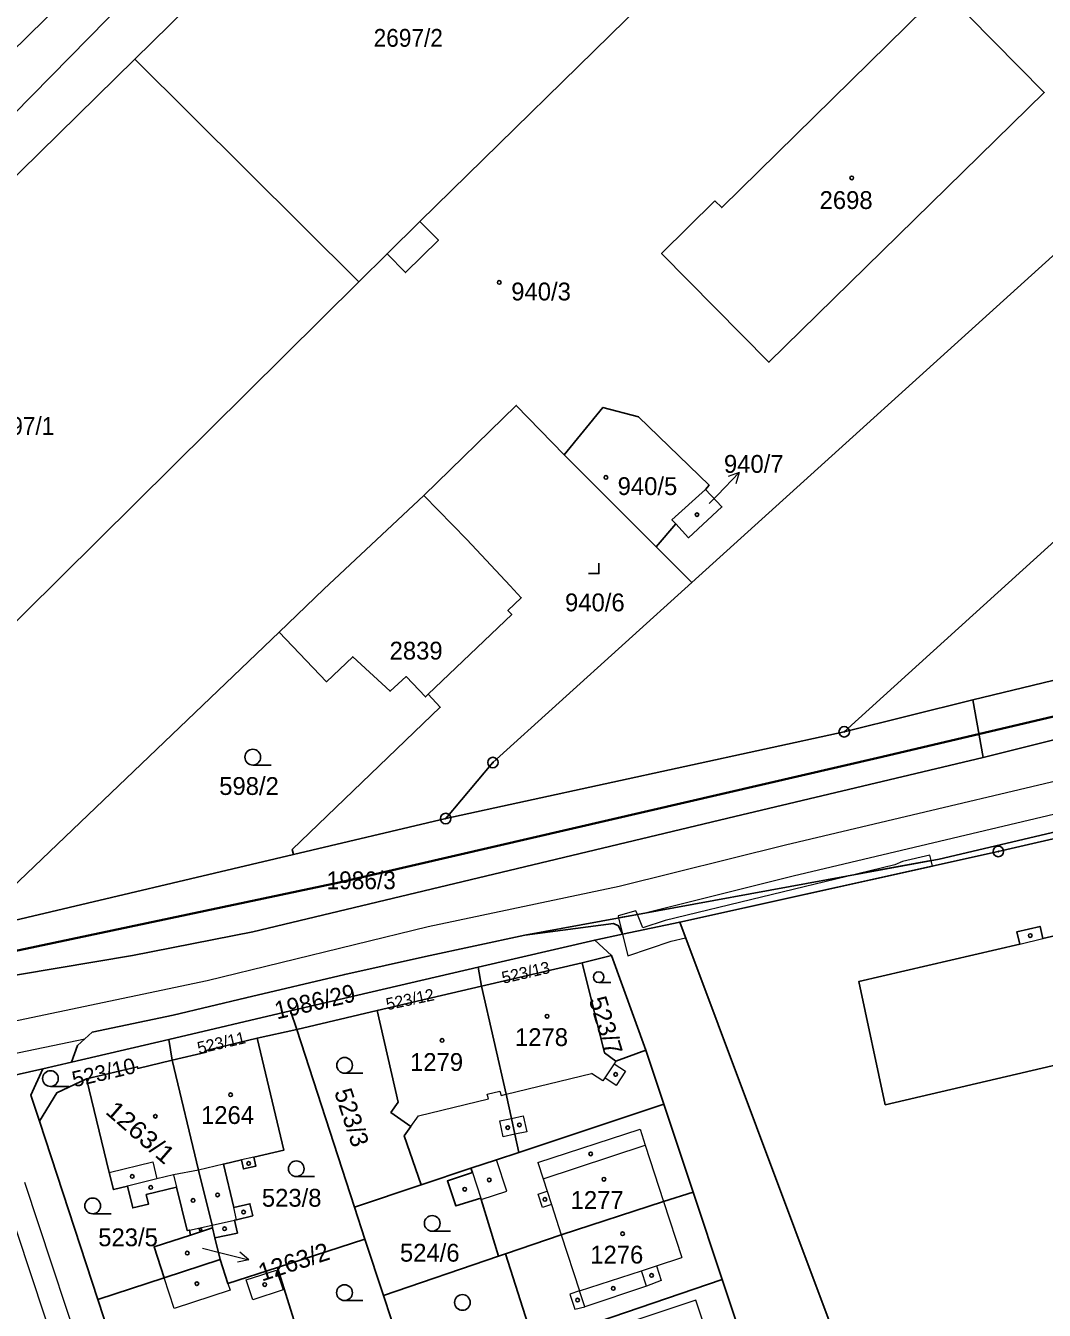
# Model space of a CAD drawing. Extents: x -679733 to -673243, y -1075091 to -1066557.
# Drawn here: x -675537.4 to -675440.2, y -1071477.5 to -1071355 of the extents above; entities that cross this region are included whole.
import ezdxf
from ezdxf.enums import TextEntityAlignment as Align

# ---------------------------------------------------------------- set-up
doc = ezdxf.new("R2010")
doc.units = 0
doc.header["$LTSCALE"] = 0.68
for name, color, linetype, lineweight in [('1', 7, 'Continuous', 25), ('13', 7, 'Continuous', 13), ('3', 7, 'Continuous', 25), ('4', 7, 'Continuous', 13), ('5', 7, 'Continuous', 25), ('6', 7, 'Continuous', 35), ('7', 7, 'Continuous', 13), ('8', 7, 'Continuous', 25)]:
    doc.layers.add(name, color=color, linetype=linetype, lineweight=lineweight)
doc.layers.add('2', color=7, linetype='Continuous')

msp = doc.modelspace()

# ---------------------------------------------------------------- linework, layer by layer
at = {"layer": '1'}
for p, q in [((-675505.59, -1071379.42), (-675526.95, -1071358.18)), ((-675473.8, -1071408.08), (-675431.49, -1071369.79)), ((-675485.98, -1071395.9), (-675477.21, -1071404.67)), ((-675477.21, -1071404.67), (-675473.8, -1071408.08)), ((-675459.27, -1071422.32), (-675447, -1071419.28)), ((-675459.27, -1071422.32), (-675497.29, -1071430.59)), ((-675511.82, -1071434.03), (-675497.29, -1071430.59)), ((-675483.07, -1071442.19), (-675494.18, -1071444.78)), ((-675484.26, -1071444.35), (-675493.86, -1071446.58)), ((-675493.86, -1071446.58), (-675503.84, -1071448.9)), ((-675511.5, -1071450.72), (-675515.26, -1071451.55)), ((-675523.7, -1071451.65), (-675532.98, -1071453.81)), ((-675535.71, -1071454.45), (-675532.98, -1071453.81)), ((-675521.64, -1071470.31), (-675519.53, -1071469.62)), ((-675519.31, -1071470.59), (-675518.81, -1071472.65)), ((-675524.14, -1071474.39), (-675518.81, -1071472.65)), ((-675492.24, -1071472.33), (-675491.57, -1071472.1)), ((-675491.57, -1071472.1), (-675488.84, -1071480.68))]:
    msp.add_line(p, q, dxfattribs=at)
for points in [[(-675526.95, -1071358.18), (-675471.63, -1071303.92), (-675463.67, -1071312.04), (-675462.11, -1071313.51), (-675466.41, -1071317.67), (-675464.52, -1071319.61), (-675469.17, -1071324.16), (-675472.53, -1071320.73), (-675486.76, -1071334.69), (-675473.64, -1071348.05), (-675477.08, -1071351.42), (-675499.74, -1071373.64), (-675497.98, -1071375.43), (-675501.13, -1071378.52), (-675502.88, -1071376.73), (-675505.59, -1071379.42)], [(-675341.09, -1071322.13), (-675401.96, -1071372.38), (-675437.45, -1071402.56), (-675459.27, -1071422.32)], [(-675585.45, -1071409.38), (-675574.03, -1071398.58), (-675560.09, -1071385.35), (-675513.42, -1071337.89), (-675512.29, -1071336.76)], [(-675527.27, -1071346.26), (-675555.35, -1071373.77), (-675554.33, -1071374.79), (-675568.82, -1071389.07), (-675572.11, -1071392.3), (-675583.86, -1071380.51), (-675597.05, -1071392.84), (-675597.58, -1071392.39), (-675598.61, -1071393.62), (-675599.53, -1071392.85), (-675604.57, -1071388.65), (-675598.26, -1071381.37), (-675596.33, -1071379.14), (-675593.53, -1071381.57), (-675585.04, -1071373.75), (-675585.39, -1071373.41), (-675584.34, -1071372.35), (-675587.21, -1071369.39), (-675574.87, -1071357.28), (-675575.36, -1071356.79), (-675581.51, -1071350.55)], [(-675505.59, -1071379.42), (-675541.13, -1071414.59), (-675550.25, -1071405.29), (-675563.81, -1071418.28), (-675565.65, -1071420.21), (-675577.74, -1071408.01), (-675575.99, -1071406.29), (-675526.95, -1071358.18)], [(-675217.92, -1071371.53), (-675301.86, -1071390.93), (-675303.44, -1071391.29), (-675315.55, -1071394.09), (-675316.79, -1071394.38), (-675340.61, -1071399.88), (-675384.5, -1071409.99), (-675415.03, -1071417), (-675446.03, -1071424.76)], [(-675318.85, -1071389.28), (-675418.33, -1071412.33), (-675447, -1071419.28), (-675446.03, -1071424.76)], [(-675499.38, -1071399.78), (-675490.56, -1071391.2), (-675485.98, -1071395.9)], [(-675485.98, -1071395.9), (-675482.29, -1071391.39), (-675478.91, -1071392.27), (-675472.16, -1071398.81), (-675472.51, -1071399.21)], [(-675472.51, -1071399.21), (-675470.94, -1071400.87), (-675474.11, -1071403.81), (-675475.34, -1071402.5), (-675477.21, -1071404.67)], [(-675475.34, -1071402.5), (-675475.71, -1071402.1), (-675472.51, -1071399.21)], [(-675513.17, -1071412.82), (-675508.91, -1071408.71), (-675499.38, -1071399.78)], [(-675498.96, -1071418.74), (-675490.99, -1071411.14), (-675491.35, -1071410.76), (-675490.08, -1071409.53), (-675491.13, -1071408.39), (-675495.26, -1071403.99), (-675499.38, -1071399.78)], [(-675497.29, -1071430.59), (-675492.78, -1071425.25), (-675473.8, -1071408.08)], [(-675557.81, -1071442.19), (-675542.4, -1071440.74), (-675513.17, -1071412.82)], [(-675498.96, -1071418.74), (-675499.22, -1071418.99), (-675501.07, -1071417.05), (-675502.59, -1071418.45), (-675506.16, -1071415.16), (-675508.66, -1071417.55), (-675513.17, -1071412.82)], [(-675511.82, -1071434.03), (-675511.93, -1071433.55), (-675497.81, -1071419.97), (-675498.96, -1071418.74)], [(-675446.03, -1071424.76), (-675469.71, -1071430.4), (-675515.7, -1071441.38), (-675527.18, -1071443.66), (-675537.94, -1071445.45), (-675549.16, -1071447.47), (-675554.65, -1071448.24)], [(-675489.73, -1071441.71), (-675450.2, -1071434.45), (-675407.75, -1071424.49)], [(-675410.77, -1071425.95), (-675444.57, -1071433.73), (-675474.96, -1071440.46)], [(-675542.4, -1071440.74), (-675538.99, -1071440.44), (-675511.82, -1071434.03)], [(-675480.42, -1071441.62), (-675480.8, -1071440.81), (-675481.29, -1071440.61), (-675489.73, -1071441.71)], [(-675451.19, -1071504.5), (-675451.57, -1071502.94), (-675456.67, -1071489.28), (-675474.96, -1071440.46), (-675480.42, -1071441.62), (-675483.07, -1071442.19), (-675481.46, -1071443.65)], [(-675532.98, -1071453.81), (-675532.42, -1071452.22), (-675531.02, -1071450.98), (-675523.3, -1071449.33), (-675516.35, -1071447.69), (-675506.92, -1071445.45), (-675499.23, -1071443.76), (-675489.73, -1071441.71)], [(-675478.2, -1071452.69), (-675481.46, -1071443.65), (-675484.26, -1071444.35)], [(-675493.86, -1071446.58), (-675494.18, -1071444.78), (-675512.08, -1071448.94)], [(-675478.2, -1071452.69), (-675481.07, -1071453.72), (-675482.13, -1071452.95), (-675484.26, -1071444.35)], [(-675493.86, -1071446.58), (-675491.51, -1071456.89), (-675491.01, -1071459.19), (-675490.68, -1071460.7), (-675490.31, -1071462.43), (-675476.48, -1071457.83), (-675478.2, -1071452.69)], [(-675511.5, -1071450.72), (-675512.08, -1071448.94), (-675523.7, -1071451.65), (-675523.37, -1071453.64)], [(-675503.84, -1071448.9), (-675511.5, -1071450.72), (-675506, -1071467.65), (-675499.63, -1071465.53)], [(-675503.84, -1071448.9), (-675501.81, -1071457.64), (-675502.51, -1071458.62), (-675500.61, -1071459.96), (-675501.25, -1071460.86), (-675499.63, -1071465.53), (-675494.88, -1071463.95)], [(-675515.26, -1071451.55), (-675520.14, -1071452.71), (-675520.11, -1071452.86), (-675523.37, -1071453.64)], [(-675519.31, -1071470.59), (-675517.16, -1071470.12), (-675517.43, -1071468.89), (-675517.23, -1071468.85), (-675515.7, -1071468.48), (-675515.97, -1071467.33), (-675517.5, -1071467.69), (-675518.49, -1071463.55), (-675516.78, -1071463.15), (-675516.59, -1071464.01), (-675515.4, -1071463.73), (-675515.59, -1071462.88), (-675512.72, -1071462.21), (-675515.26, -1071451.55)], [(-675535.71, -1071454.45), (-675541.55, -1071455.76), (-675541.77, -1071455.08), (-675545.77, -1071456.13), (-675516.76, -1071546.43)], [(-675536.03, -1071459.44), (-675536.87, -1071456.97), (-675535.71, -1071454.45)], [(-675523.37, -1071453.64), (-675526.66, -1071454.42), (-675526.7, -1071454.27), (-675531.55, -1071455.43)], [(-675523.37, -1071453.64), (-675520.88, -1071464.11), (-675519.58, -1071469.36), (-675519.53, -1071469.62), (-675519.31, -1071470.59)], [(-675531.55, -1071455.43), (-675534.39, -1071456.74), (-675536.03, -1071459.44)], [(-675531.55, -1071455.43), (-675529.39, -1071464.34), (-675528.99, -1071465.97), (-675527.65, -1071465.65), (-675527.15, -1071467.73), (-675525.63, -1071467.36), (-675525.85, -1071466.45), (-675522.96, -1071465.74), (-675521.95, -1071469.88), (-675521.74, -1071469.84), (-675521.64, -1071470.31)], [(-675476.48, -1071457.83), (-675473.68, -1071466.22), (-675470.9, -1071474.54), (-675468.1, -1071482.94), (-675465.36, -1071491.14), (-675464.4, -1071494.01)], [(-675487.09, -1071524.59), (-675507.86, -1071540.92), (-675509.69, -1071539.98), (-675513.33, -1071528.87), (-675516.64, -1071518.75), (-675519.9, -1071508.81), (-675523.2, -1071498.71), (-675526.45, -1071488.78), (-675530.48, -1071476.47), (-675536.03, -1071459.44)], [(-675494.88, -1071463.95), (-675492.45, -1071463.14), (-675490.31, -1071462.43)], [(-675492.24, -1071472.33), (-675493.89, -1071466.93), (-675493.94, -1071466.79), (-675496.33, -1071467.54), (-675497.13, -1071465.15), (-675494.74, -1071464.36), (-675494.88, -1071463.95)], [(-675473.68, -1071466.22), (-675476.5, -1071467.12), (-675486.26, -1071470.29), (-675491.57, -1071472.1)], [(-675513.34, -1071473.41), (-675505, -1071470.71), (-675506, -1071467.65)], [(-675521.64, -1071470.31), (-675525.1, -1071471.45), (-675524.14, -1071474.39), (-675530.48, -1071476.47)], [(-675505, -1071470.71), (-675503.22, -1071476.07), (-675492.24, -1071472.33)], [(-675518.81, -1071472.65), (-675518.06, -1071474.94), (-675513.34, -1071473.41)], [(-675510.18, -1071483.26), (-675511.3, -1071479.94), (-675513.34, -1071473.41)], [(-675470.9, -1071474.54), (-675486.66, -1071479.94), (-675488.84, -1071480.68)], [(-675510.18, -1071483.26), (-675501.75, -1071480.53), (-675503.22, -1071476.07)]]:
    msp.add_lwpolyline(points, dxfattribs=at)
for points in [[(-675471.6, -1071371.68), (-675470.96, -1071372.32), (-675449.83, -1071351.55), (-675440.19, -1071361.34), (-675466.46, -1071387.08), (-675476.69, -1071376.71)], [(-675419.13, -1071449.43), (-675416.85, -1071448.91), (-675419.57, -1071437.22), (-675421.85, -1071437.74), (-675440.31, -1071442.04), (-675440.58, -1071440.88), (-675442.79, -1071441.39), (-675442.51, -1071442.56), (-675457.89, -1071446.14), (-675455.35, -1071457.88)]]:
    msp.add_lwpolyline(points, close=True, dxfattribs=at)
at = {"layer": '13'}
for points in [[(-675539.5, -1071453.23), (-675531.71, -1071451.6), (-675531.02, -1071450.98), (-675523.3, -1071449.33), (-675516.35, -1071447.69), (-675506.92, -1071445.45), (-675499.23, -1071443.76), (-675489.73, -1071441.71), (-675478.5, -1071439.65), (-675464.14, -1071436.05), (-675390.6, -1071418.63), (-675374.55, -1071414.8), (-675375.25, -1071411.88), (-675391.3, -1071415.71), (-675464.86, -1071433.13), (-675480.75, -1071437.08), (-675498.95, -1071440.92), (-675520.05, -1071446.07), (-675541.71, -1071450.63)], [(-675539.51, -1071466.09), (-675532.95, -1071485.89), (-675530.04, -1071494.61), (-675526.28, -1071505.95), (-675523.1, -1071515.9), (-675519.85, -1071525.63), (-675515.63, -1071537.94), (-675512.89, -1071546.44), (-675511.64, -1071546.44), (-675508.47, -1071546.87), (-675507.8, -1071545.66), (-675507.05, -1071545.36), (-675507.81, -1071543.41), (-675509.28, -1071543.98), (-675510.21, -1071545.67), (-675510.76, -1071545.82), (-675513.53, -1071537.24), (-675517.75, -1071524.91), (-675520.98, -1071515.22), (-675524.16, -1071505.27), (-675527.94, -1071493.91), (-675530.85, -1071485.19), (-675537.43, -1071465.31)]]:
    msp.add_lwpolyline(points, dxfattribs=at)
for points in [[(-675474.96, -1071440.46), (-675450.86, -1071435.12), (-675450.98, -1071434.59), (-675457.98, -1071435.88), (-675476.34, -1071440.32), (-675478.47, -1071441.02), (-675478.99, -1071439.74), (-675480.79, -1071440.07), (-675480.42, -1071441.62), (-675479.92, -1071443.67), (-675475.78, -1071442.3), (-675474.4, -1071441.97)], [(-675457.98, -1071435.88), (-675453.39, -1071435.04), (-675450.98, -1071434.59), (-675451.09, -1071434.1), (-675453.71, -1071434.68), (-675454.43, -1071435.02)], [(-675480.79, -1071440.07), (-675478.99, -1071439.74), (-675479.14, -1071439.38), (-675480.84, -1071439.88)]]:
    msp.add_lwpolyline(points, close=True, dxfattribs=at)
at = {"layer": '3'}
for p, q in [((-675515.693, -1071425.49), (-675513.943, -1071425.49)), ((-675482.695, -1071446.22), (-675481.523, -1071446.22)), ((-675506.933, -1071454.88), (-675505.183, -1071454.88)), ((-675534.993, -1071456.14), (-675533.243, -1071456.14)), ((-675511.543, -1071464.74), (-675509.793, -1071464.74)), ((-675530.963, -1071468.28), (-675529.213, -1071468.28)), ((-675498.573, -1071469.95), (-675496.823, -1071469.95)), ((-675506.943, -1071476.56), (-675505.193, -1071476.56))]:
    msp.add_line(p, q, dxfattribs=at)
msp.add_lwpolyline([(-675483.671, -1071407.23), (-675482.67, -1071407.23), (-675482.67, -1071406.23)], dxfattribs=at)
for centre, radius in [((-675515.6929, -1071424.7398), 0.75), ((-675482.6952, -1071445.7174), 0.5025), ((-675506.9329, -1071454.1298), 0.75), ((-675534.9929, -1071455.3898), 0.75), ((-675511.5429, -1071463.9898), 0.75), ((-675530.9629, -1071467.5298), 0.75), ((-675498.5729, -1071469.1998), 0.75), ((-675506.9429, -1071475.8098), 0.75), ((-675495.6929, -1071476.7398), 0.75)]:
    msp.add_circle(centre, radius, dxfattribs=at)
at = {"layer": '4'}
for p, q in [((-675502.88, -1071376.73), (-675499.74, -1071373.64)), ((-675442.51, -1071442.56), (-675440.31, -1071442.04)), ((-675481.23, -1071453.98), (-675482.11, -1071455.33)), ((-675481.07, -1071453.72), (-675481.23, -1071453.98)), ((-675481.23, -1071453.98), (-675480.14, -1071454.69)), ((-675480.14, -1071454.69), (-675481.03, -1071456.04)), ((-675491.51, -1071456.89), (-675483.39, -1071454.91)), ((-675482.31, -1071455.62), (-675483.39, -1071454.91)), ((-675482.11, -1071455.33), (-675482.31, -1071455.62)), ((-675481.03, -1071456.04), (-675482.11, -1071455.33)), ((-675493.33, -1071456.87), (-675492.12, -1071456.58)), ((-675493.22, -1071457.31), (-675493.33, -1071456.87)), ((-675492.12, -1071456.58), (-675492.01, -1071457.01)), ((-675492.01, -1071457.01), (-675491.51, -1071456.89)), ((-675492.13, -1071459.43), (-675491.01, -1071459.19)), ((-675491.81, -1071460.94), (-675492.13, -1071459.43)), ((-675491.01, -1071459.19), (-675489.89, -1071458.94)), ((-675489.89, -1071458.94), (-675489.56, -1071460.46)), ((-675490.68, -1071460.7), (-675491.81, -1071460.94)), ((-675489.56, -1071460.46), (-675490.68, -1071460.7)), ((-675488.51, -1071463.4), (-675478.75, -1071460.22)), ((-675478.75, -1071460.22), (-675478.25, -1071461.75)), ((-675488, -1071464.94), (-675478.25, -1071461.75)), ((-675478.25, -1071461.75), (-675476.5, -1071467.12)), ((-675529.39, -1071464.34), (-675525.23, -1071463.33)), ((-675525.23, -1071463.33), (-675524.83, -1071464.96)), ((-675515.59, -1071462.88), (-675516.78, -1071463.15)), ((-675491.46, -1071466.12), (-675492.45, -1071463.14)), ((-675523.24, -1071464.58), (-675524.83, -1071464.96)), ((-675520.88, -1071464.11), (-675523.24, -1071464.58)), ((-675523.24, -1071464.58), (-675522.96, -1071465.74)), ((-675518.49, -1071463.55), (-675520.88, -1071464.11)), ((-675494.74, -1071464.36), (-675493.94, -1071466.79)), ((-675488.51, -1071463.4), (-675488, -1071464.94)), ((-675524.83, -1071464.96), (-675527.65, -1071465.65)), ((-675488, -1071464.94), (-675487.61, -1071466.14)), ((-675493.89, -1071466.93), (-675491.46, -1071466.12)), ((-675488.47, -1071466.42), (-675487.61, -1071466.14)), ((-675488.06, -1071467.67), (-675488.47, -1071466.42)), ((-675487.61, -1071466.14), (-675487.2, -1071467.39)), ((-675517.23, -1071468.85), (-675517.5, -1071467.69)), ((-675487.2, -1071467.39), (-675488.06, -1071467.67)), ((-675487.2, -1071467.39), (-675486.26, -1071470.29)), ((-675476.5, -1071467.12), (-675474.76, -1071472.46)), ((-675521.74, -1071469.84), (-675519.58, -1071469.36)), ((-675519.58, -1071469.36), (-675517.43, -1071468.89)), ((-675486.26, -1071470.29), (-675484.52, -1071475.64)), ((-675477.18, -1071473.25), (-675474.76, -1071472.46)), ((-675523.18, -1071477.32), (-675524.14, -1071474.39)), ((-675516.32, -1071474.59), (-675513.42, -1071473.65)), ((-675513.42, -1071473.65), (-675512.8, -1071475.55)), ((-675484.52, -1071475.64), (-675478.61, -1071473.72)), ((-675478.61, -1071473.72), (-675477.18, -1071473.25)), ((-675478.12, -1071475.2), (-675478.61, -1071473.72)), ((-675477.18, -1071473.25), (-675476.72, -1071474.66)), ((-675517.86, -1071475.58), (-675523.18, -1071477.32)), ((-675518.06, -1071474.94), (-675517.86, -1071475.58)), ((-675515.7, -1071476.49), (-675516.32, -1071474.59)), ((-675512.8, -1071475.55), (-675515.7, -1071476.49)), ((-675484.52, -1071475.64), (-675485.44, -1071475.94)), ((-675484.02, -1071477.16), (-675484.52, -1071475.64)), ((-675478.12, -1071475.2), (-675484.02, -1071477.16)), ((-675476.72, -1071474.66), (-675478.12, -1071475.2)), ((-675485.44, -1071475.94), (-675484.97, -1071477.39)), ((-675473.42, -1071476.53), (-675483.25, -1071479.81)), ((-675472.76, -1071478.53), (-675473.42, -1071476.53)), ((-675484.97, -1071477.39), (-675484.02, -1071477.16))]:
    msp.add_line(p, q, dxfattribs=at)
msp.add_lwpolyline([(-675500.61, -1071459.96), (-675499.88, -1071458.93), (-675493.22, -1071457.31)], dxfattribs=at)
at = {"layer": '5'}
for centre, radius in [((-675458.5468, -1071369.4992), 0.175), ((-675492.1768, -1071379.4592), 0.175), ((-675482.0068, -1071398.0592), 0.175), ((-675473.3168, -1071401.6092), 0.175), ((-675441.5268, -1071441.7492), 0.175), ((-675487.6168, -1071449.4392), 0.175), ((-675497.6268, -1071451.7492), 0.175), ((-675481.0768, -1071454.9992), 0.175), ((-675517.8068, -1071456.9392), 0.175), ((-675524.9868, -1071458.9892), 0.175), ((-675490.2568, -1071459.8092), 0.175), ((-675491.3668, -1071460.0692), 0.175), ((-675516.0868, -1071463.4792), 0.175), ((-675483.4568, -1071462.5792), 0.175), ((-675527.1968, -1071464.7192), 0.175), ((-675525.4268, -1071465.7692), 0.175), ((-675495.4668, -1071465.9492), 0.175), ((-675493.1368, -1071465.0492), 0.175), ((-675482.1968, -1071464.9892), 0.175), ((-675521.3868, -1071467.0092), 0.175), ((-675519.0568, -1071466.4892), 0.175), ((-675487.8268, -1071466.9192), 0.175), ((-675516.5768, -1071468.1192), 0.175), ((-675520.6746, -1071469.7994), 0.1172), ((-675518.3868, -1071469.7192), 0.175), ((-675480.4168, -1071470.1892), 0.175), ((-675521.9468, -1071472.0392), 0.175), ((-675477.6468, -1071474.1692), 0.175), ((-675521.0268, -1071474.9492), 0.175), ((-675514.5468, -1071475.0392), 0.175), ((-675481.3068, -1071475.3992), 0.175), ((-675484.7068, -1071476.5192), 0.175)]:
    msp.add_circle(centre, radius, dxfattribs=at)
at = {"layer": '6'}
for p, q in [((-675456.06, -1071424.8), (-675340.53, -1071397.65)), ((-675456.06, -1071424.8), (-675507.44, -1071436.69)), ((-675507.44, -1071436.69), (-675540.34, -1071443.64))]:
    msp.add_line(p, q, dxfattribs=at)
at = {"layer": '7'}
for p, q in [((-675469.285, -1071397.601), (-675470.341, -1071397.974)), ((-675516.068, -1071472.666), (-675516.919, -1071471.938))]:
    msp.add_line(p, q, dxfattribs=at)
for points in [[(-675472.14, -1071400.56), (-675471.37, -1071399.76), (-675469.285, -1071397.601), (-675469.621, -1071398.67)], [(-675520.49, -1071471.56), (-675518.98, -1071471.94), (-675516.068, -1071472.666), (-675517.161, -1071472.91)]]:
    msp.add_lwpolyline(points, dxfattribs=at)
at = {"layer": '8'}
for centre, radius in [((-675459.27, -1071422.3199), 0.5), ((-675459.27, -1071422.3199), 0.0303), ((-675492.78, -1071425.2499), 0.5), ((-675492.78, -1071425.2499), 0.0303), ((-675497.29, -1071430.5899), 0.5), ((-675497.29, -1071430.5899), 0.0303), ((-675444.57, -1071433.7299), 0.5), ((-675444.57, -1071433.7299), 0.0303)]:
    msp.add_circle(centre, radius, dxfattribs=at)

# ---------------------------------------------------------------- texts
at = {"layer": '2', "width": 0.95}
for s, p in [('2697/2', (-675500.859, -1071356.989)), ('2697/1', (-675537.929, -1071393.999)), ('1986/3', (-675505.349, -1071437.33))]:
    msp.add_text(s, height=1.7, dxfattribs=at).set_placement(p, align=Align.CENTER)
at = {"layer": '2'}
for s, p in [('2698', (-675459.09, -1071372.46)), ('940/3', (-675488.19, -1071381.18)), ('940/7', (-675467.9, -1071397.62)), ('940/5', (-675478.04, -1071399.739)), ('940/6', (-675483.06, -1071410.83)), ('2839', (-675500.11, -1071415.43)), ('598/2', (-675516.05, -1071428.34)), ('1278', (-675488.15, -1071452.29)), ('1279', (-675498.16, -1071454.66)), ('1264', (-675518.1, -1071459.72)), ('523/8', (-675511.98, -1071467.61)), ('1277', (-675482.84, -1071467.82)), ('523/5', (-675527.59, -1071471.38)), ('524/6', (-675498.81, -1071472.85)), ('1276', (-675480.97, -1071473.029))]:
    msp.add_text(s, height=1.7, dxfattribs=at).set_placement(p, align=Align.CENTER)
for s, height, rotation, p in [('523/13', 1.14, 13, (-675489.5257, -1071445.8256)), ('523/12', 1.14, 12, (-675500.5715, -1071448.3903)), ('523/7', 1.7, 287, (-675482.8215, -1071450.574)), ('523/11', 1.14, 13, (-675518.5657, -1071452.5256)), ('523/10', 1.5, 13, (-675529.7482, -1071455.5338)), ('523/3', 1.7, 288, (-675507.0611, -1071459.3578))]:
    msp.add_text(s, height=height, rotation=rotation, dxfattribs=at).set_placement(p, align=Align.CENTER)
for s, rotation, width, p in [('1986/29', 13, 0.95, (-675509.5807, -1071448.8782)), ('1263/1', 319, 1.1, (-675526.9551, -1071461.1641))]:
    msp.add_text(s, height=1.7, rotation=rotation, dxfattribs=dict(at, width=width)).set_placement(p, align=Align.CENTER)
msp.add_text('1263/2', height=1.7, rotation=18, dxfattribs=at).set_placement((-675514.824, -1071474.754))

doc.saveas('drawing.dxf')
